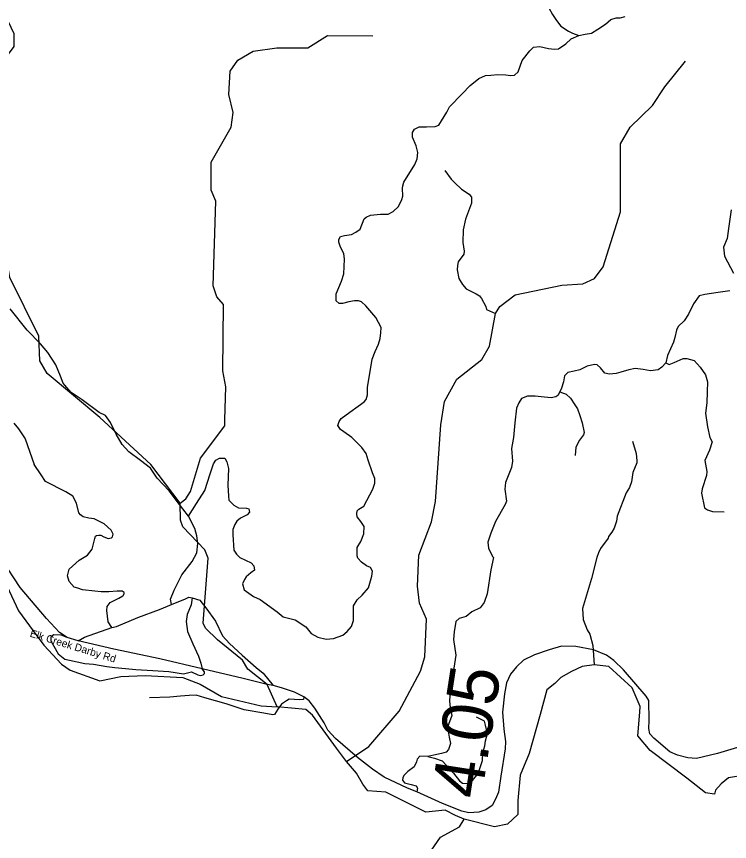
# Model space of a CAD drawing. Extents: x 1248224 to 1454986, y 825081 to 985870.
# Drawn here: x 1267846 to 1274925, y 869355 to 877540 of the extents above; entities that cross this region are included whole.
import ezdxf

# ---------------------------------------------------------------- set-up
doc = ezdxf.new("R2010")
doc.units = 0
for name, color, linetype in [('Exist Hydrographic Creek Single Shore', 7, 'Continuous'), ('Exist Hydrographic Misc Water Feature', 7, 'Continuous'), ('Exist Road Non-System Type 51', 7, 'Continuous'), ('Exist Road Secondary Mileage Hundredths English Label', 7, 'Continuous'), ('Exist Road Secondary Type 51 Attributed', 7, 'Continuous'), ('Exist Road Secondary Type 51 Label', 7, 'Continuous')]:
    doc.layers.add(name, color=color, linetype=linetype)

msp = doc.modelspace()

# ---------------------------------------------------------------- linework, layer by layer
at = {"layer": 'Exist Hydrographic Creek Single Shore'}
for points in [[(1268673.5, 873561.3), (1268150.5, 873998.6), (1268078.5, 874124.8), (1268067.5, 874367.9), (1267781.5, 874951.5), (1267752.4, 875109.6), (1267752.4, 875434.6), (1267704.5, 875543.9), (1267647.5, 875604.1), (1267383.5, 875684.9), (1267276.4, 875772.4), (1267244.4, 875838.8), (1267226.8, 875925.1), (1267210.4, 876317.6), (1267240, 876436.4), (1267291.6, 876529.6), (1267821.4, 877242), (1267824.4, 877366.7), (1267729.4, 877562.2)], [(1269469.6, 872711.6), (1269178.5, 873095), (1268673.5, 873561.3)], [(1270434.3, 870691.9), (1270333.5, 870912.5), (1270142.3, 871063.7), (1270089.7, 871153), (1269842.4, 871355.1), (1269722.6, 871472.2), (1269698.6, 871521.9), (1269748.5, 872164.3), (1269716.5, 872247.1), (1269497.5, 872478), (1269473.6, 872544.1), (1269469.6, 872711.6)], [(1267750.7, 871891.3), (1267865.9, 871642.6), (1268011.9, 871445.9), (1268116.1, 871302.8), (1268291.8, 871115.1), (1268378.6, 871056), (1268673.1, 870948.1), (1268881.6, 870992.8), (1269124.9, 871002), (1269497.2, 870981.2), (1269670, 870915.6), (1269880.3, 870793.3), (1270274.6, 870701), (1270434.3, 870691.9)], [(1275078.6, 870013), (1274915.7, 869985.2), (1274842.3, 869925.6), (1274786.8, 869864), (1274776.7, 869824.2), (1274687.4, 869836.2), (1274502.4, 869983), (1274135.5, 870257.5), (1274013.5, 870404.4), (1274035.9, 870637.3), (1274038.1, 870693.6), (1273957.9, 870879.8), (1273725.8, 871091.5), (1273582.6, 871106.3), (1273461.2, 871089.8), (1273356.6, 871041.6), (1273249.6, 870982.2), (1273189.9, 870922.5), (1273111.4, 870859.3), (1273045.7, 870614.4), (1272935.7, 870226.1), (1272847.7, 870011.2), (1272824.7, 869762.1), (1272822.7, 869623.9), (1272719.7, 869527.5), (1272592.7, 869500.8), (1272292, 869575.7)], [(1271122.3, 870149.4), (1271024, 870280.6), (1270785.7, 870608.5), (1270717.2, 870665.1), (1270434.3, 870691.9)], [(1272292, 869575.7), (1272205.7, 869611.5), (1272101.4, 869665.1), (1271910.8, 869644.3), (1271511.7, 869844), (1271334.6, 869857.6), (1271286.1, 869922.9), (1271220.6, 870033.2), (1271122.3, 870149.4)]]:
    msp.add_lwpolyline(points, dxfattribs=at)
at = {"layer": 'Exist Hydrographic Misc Water Feature'}
for points in [[(1269915.5, 873539.7), (1269923.5, 873864.6), (1269894.5, 874022.8), (1269901.5, 874682.5), (1269836.5, 874759.3), (1269797.5, 874868.3), (1269826.4, 875708.1), (1269779.5, 875817.4), (1269777.4, 876093.2), (1269978.5, 876440.5), (1269998.5, 876587.8), (1269952.5, 876765.9), (1269967.4, 876998.7), (1270044.4, 877105.5), (1270196.5, 877194.4), (1270431.5, 877229.1), (1270739.4, 877229.4), (1270934.4, 877350.3), (1271384.4, 877347.8)], [(1272057.6, 873487), (1272096.6, 873719.2), (1272218.6, 873940.1), (1272464.5, 874135.4), (1272543.6, 874268.5), (1272601.5, 874592.2), (1272644.6, 874663.6), (1272797.5, 874778.6), (1273258.6, 874874.5), (1273467.6, 874886.8), (1273585.6, 874940.2), (1273671.6, 875056.6), (1273843.5, 875601.4), (1273843.5, 876277.7), (1273939.6, 876443.1), (1274161.6, 876655.4), (1274282.5, 876843.4), (1274489.5, 877095.2)], [(1272100.2, 876011.4), (1272162.2, 875925.6), (1272197.3, 875888.8), (1272263.8, 875826.8), (1272340.7, 875776.7), (1272363.9, 875746.8), (1272362.4, 875688.6), (1272304.5, 875529.6), (1272281.8, 875422.6), (1272278.8, 875296.3), (1272290.8, 875212.3), (1272285.9, 875180.4), (1272232.1, 875105.2), (1272223.2, 875069.2), (1272220.1, 875025.8), (1272238.1, 874940.9), (1272272.6, 874880.3), (1272311.6, 874839.3), (1272410.4, 874788.9), (1272441.9, 874767.8), (1272463.4, 874743.6), (1272505.5, 874662.3), (1272512.7, 874634.2), (1272601.5, 874592.2)], [(1269469.6, 872711.6), (1269528.5, 872753.1), (1269572.6, 872827.8), (1269672.6, 873157.3), (1269913.5, 873477.5), (1269915.5, 873539.7)], [(1271122.3, 870149.4), (1271344.7, 870297.3), (1271645.7, 870649.1), (1271855.6, 871045.5), (1271900.7, 871185.7), (1271917.7, 871559.5), (1271846.6, 871718.5), (1271825.6, 871886.4), (1271841.6, 872194.7), (1271966.6, 872527), (1272004.6, 872726.5), (1272057.6, 873487)], [(1273963.3, 873325.9), (1273998.3, 873204.7), (1274004.5, 873132.3), (1274004, 873112.6), (1273965.7, 873017.3), (1273953.4, 872921.6), (1273932, 872866.2), (1273898.7, 872815.2), (1273811, 872583), (1273801.7, 872531.5), (1273780, 872463.8), (1273756.9, 872424.1), (1273723.9, 872381.3), (1273719.6, 872364.9), (1273645, 872263), (1273623.9, 872219.1), (1273606.7, 872171.8), (1273555.6, 871962.8), (1273466.3, 871665), (1273473.5, 871556.6), (1273511.2, 871455.7), (1273538, 871410.8), (1273567.2, 871297.8), (1273582.6, 871106.3)], [(1269134.6, 868250.5), (1269195.6, 868331.4), (1269347.6, 868436.6), (1269870.6, 868659.3), (1270146.6, 868709.5), (1271465.6, 868761.9), (1271585.7, 868864.5), (1271637.7, 868965.2), (1271883.6, 869150.7), (1272056.7, 869396.7), (1272242.7, 869501.3), (1272292, 869575.7)]]:
    msp.add_lwpolyline(points, dxfattribs=at)
at = {"layer": 'Exist Road Non-System Type 51'}
for points in [[(1272800.9, 878070.2), (1272880.6, 877971.6), (1272926.7, 877879.3), (1272995.9, 877810.1), (1273076.5, 877733.2), (1273130.3, 877625.5), (1273168.8, 877560.1), (1273207.2, 877498.6), (1273249.5, 877444.8), (1273326.3, 877394.8), (1273364.7, 877375.6), (1273429.8, 877349.8)], [(1271316.3, 873203.3), (1271273.4, 873263.5), (1271175.8, 873363.3), (1271095.9, 873417.8), (1271063.2, 873443.3), (1271037.8, 873483.3), (1271048.7, 873523.3), (1271070.5, 873552.3), (1271154, 873614.1), (1271237.6, 873672.3), (1271299.3, 873715.9), (1271317.5, 873741.4), (1271332, 873785), (1271332, 873861.3), (1271357.5, 874017.6), (1271375.6, 874141.2), (1271408.3, 874217.5), (1271441, 874290.2), (1271455.5, 874344.8), (1271462.8, 874402.9), (1271466.4, 874453.8), (1271411.9, 874552), (1271313.9, 874668.3), (1271270.3, 874708.3), (1271241.2, 874719.2), (1271201.3, 874719.2), (1271146.8, 874708.3), (1271081.4, 874693.7), (1271048.7, 874693.7), (1271019.6, 874719.2), (1271019.6, 874788.2), (1271074.1, 874915.5), (1271095.8, 874986), (1271103.1, 875131.4), (1271095.8, 875189.5), (1271063.1, 875251.3), (1271044.9, 875302.2), (1271044.9, 875327.7), (1271063.1, 875356.7), (1271103.1, 875367.6), (1271172.1, 875378.6), (1271215.7, 875400.4), (1271259.2, 875429.4), (1271299.2, 875531.2), (1271317.4, 875549.4), (1271361, 875567.6), (1271459, 875578.5), (1271535.3, 875578.5), (1271586.2, 875603.9), (1271637, 875654.8), (1271673.3, 875723.9), (1271680.6, 875756.6), (1271677, 875836.6), (1271680.6, 875858.4), (1271691.5, 875894.7), (1271800.5, 876072.8), (1271825.4, 876128.7), (1271829, 876190.5), (1271814.5, 876255.9), (1271778.2, 876343.2), (1271778.2, 876390.4), (1271796.4, 876423.1), (1271843.6, 876444.9), (1271916.2, 876444.9), (1272003.4, 876448.6), (1272039.7, 876463.1), (1272119.6, 876590.3), (1272145.1, 876644.9), (1272272.2, 876772.1), (1272348.5, 876855.7), (1272435.6, 876924.8), (1272501, 876953.8), (1272555.5, 876957.5), (1272624.5, 876964.7), (1272704.4, 876961.1), (1272751.7, 876953.8), (1272790.5, 876957.2), (1272826.8, 876989.9), (1272866.7, 877102.6), (1272943, 877200.8), (1272979.3, 877237.1), (1273041.1, 877240.7), (1273128.3, 877222.6), (1273186.4, 877215.3), (1273226.3, 877218.9), (1273299, 877269.8), (1273353.5, 877317.1), (1273429.8, 877349.8), (1273491.5, 877364.3), (1273553.3, 877375.2), (1273618.6, 877415.2), (1273694.9, 877462.5), (1273745.8, 877509.7), (1273800.3, 877527.9), (1273840.2, 877527.9), (1273890.4, 877540.9)], [(1274942.9, 875621.3), (1274913.8, 875435.9), (1274902.9, 875337.8), (1274866.6, 875250.5), (1274873.9, 875163.3), (1274964.7, 874992.4)], [(1274928.3, 874819.3), (1274812.1, 874801.1), (1274681.3, 874783), (1274623.2, 874768.4), (1274568.7, 874688.5), (1274517.9, 874586.7), (1274474.3, 874521.2), (1274416.2, 874463.1), (1274398, 874426.7), (1274383.5, 874354), (1274369, 874310.4), (1274310.8, 874175.9), (1274292.7, 874103.2)], [(1268961.4, 873222.2), (1268895.1, 873293.9), (1268835.2, 873396.7), (1268779.5, 873512.4), (1268728.1, 873581), (1268668.2, 873611), (1268496.9, 873735.2), (1268389.9, 873808.1), (1268325.7, 873880.9), (1268308.6, 873902.3), (1268282.9, 873970.9), (1268235.8, 874082.3), (1268158.7, 874206.5), (1268085.9, 874292.2), (1267953.2, 874429.3), (1267782, 874639.2)], [(1274292.7, 874103.2), (1274326.1, 874086.3), (1274377, 874108.1), (1274464.1, 874148.1), (1274500.5, 874148.1), (1274573.1, 874126.3), (1274634.9, 874060.8), (1274685.7, 873984.5), (1274707.5, 873915.4), (1274703.9, 873817.3), (1274700.3, 873708.3), (1274685.7, 873602.8), (1274707.5, 873468.3), (1274729.3, 873362.9), (1274751.1, 873319.3), (1274726.9, 873236.6), (1274679.2, 873133.3), (1274699.1, 873026), (1274695.1, 872986.2), (1274653.4, 872853.1), (1274647.5, 872809.4), (1274675.3, 872666.3), (1274705, 872644.4), (1274756.7, 872628.5), (1274871.8, 872626.6)], [(1274292.7, 874103.2), (1274253.5, 874060.8), (1274217.1, 874035.4), (1274140.9, 874024.5), (1274068.2, 874039), (1273988.3, 874046.3), (1273926.6, 874035.4), (1273846.6, 874010), (1273799.4, 873999.1), (1273734, 873991.8), (1273686.8, 874002.7), (1273643.2, 874053.6), (1273610.5, 874082.7), (1273585.1, 874086.3), (1273512.5, 874071.8), (1273439.8, 874035.4), (1273381.7, 874020.9), (1273320, 874006.3), (1273287.3, 873973.6), (1273276.4, 873915.4), (1273258.2, 873853.7), (1273240, 873817.3)], [(1273240, 873817.3), (1273221.9, 873781), (1273200.1, 873766.4), (1273152.9, 873755.5), (1273054.8, 873766.4), (1272996.7, 873773.7), (1272920.4, 873773.7), (1272858.6, 873748.2), (1272833.2, 873708.3), (1272811.4, 873653.7), (1272793.3, 873508.3), (1272779.9, 873362), (1272759, 873254.7), (1272771, 873126.6), (1272759, 873064), (1272699.5, 872914.9), (1272693.5, 872849.4), (1272711.4, 872730.1), (1272696.5, 872697.3), (1272601.2, 872530.4), (1272556.5, 872414.2), (1272526.8, 872325.8), (1272532.8, 872266.2), (1272571.5, 872182.7), (1272580.4, 872170.8)], [(1273240, 873817.3), (1273301.8, 873791.9), (1273345.4, 873751.9), (1273389, 873686.4), (1273414.4, 873646.5), (1273439.8, 873581), (1273461.6, 873508.3), (1273483.4, 873413.8), (1273476.1, 873388.4), (1273436.2, 873337.5), (1273399.9, 873268.4), (1273392.6, 873184.8)], [(1267820.1, 873505.3), (1267867.2, 873449.6), (1267931.4, 873351.1), (1268021.3, 873094)], [(1269553.9, 872582.4), (1269442.4, 872729.4), (1269362.2, 872832.5), (1269242, 872958.6), (1269176.1, 873058.9), (1269078.8, 873136.2), (1268961.4, 873222.2)], [(1269553.9, 872582.4), (1269634.2, 872706.5), (1269717.2, 872838.3), (1269768.8, 873001.6), (1269800.3, 873101.9), (1269826, 873139.1), (1269860.4, 873156.3), (1269914.8, 873156.3), (1269934.8, 873121.9), (1269952, 873056), (1269943.4, 872889.8), (1269952, 872781), (1269954.9, 872740.9), (1270003.5, 872692.2), (1270049.3, 872666.4), (1270129.5, 872660.6), (1270152.4, 872654.9), (1270158.1, 872620.5), (1270135.2, 872594.7), (1270069.4, 872563.2), (1270035, 872531.7), (1270012.1, 872500.2), (1269994.9, 872448.6), (1269994.9, 872397.1), (1270003.1, 872244), (1270028.9, 872203.9), (1270063.2, 872172.4), (1270174.9, 872117.9), (1270200.7, 872089.3), (1270209.2, 872046.3), (1270172, 872020.5), (1270126.2, 871980.4), (1270109, 871954.6), (1270089, 871911.7), (1270106.2, 871851.5), (1270197.8, 871785.6), (1270266.5, 871754.1), (1270432.6, 871633.7), (1270492.7, 871582.2), (1270612.9, 871553.5), (1270718, 871482.9), (1270772.4, 871419.9), (1270838.3, 871382.7), (1270921.3, 871362.6), (1270992.9, 871368.3), (1271084.5, 871402.7), (1271130.3, 871437.1), (1271170.4, 871488.7), (1271190.4, 871546), (1271190.4, 871692.1), (1271227.6, 871752.3), (1271276.3, 871798.1), (1271339.3, 871872.6), (1271373.7, 871987.2), (1271379.4, 872035.9), (1271362.2, 872073.1), (1271322.1, 872090.3), (1271270.6, 872127.6), (1271233.4, 872164.8), (1271227.6, 872187.7), (1271227.6, 872270.8), (1271264.9, 872331), (1271293.5, 872408.4), (1271296.3, 872478.5), (1271264.8, 872530.1), (1271227.5, 872575.9), (1271224.7, 872604.5), (1271227.5, 872636.1), (1271244.7, 872650.4), (1271293.4, 872681.9), (1271385, 872850.9), (1271402.2, 872911.1), (1271405, 872956.9), (1271379.3, 873011.4), (1271336.3, 873137.4), (1271316.3, 873203.3)], [(1268792.7, 871477.7), (1268756.9, 871534.1), (1268742.3, 871648), (1268745.2, 871686), (1268777.3, 871726.8), (1268815.2, 871747.3), (1268861.9, 871767.7), (1268902.8, 871791.1), (1268908.6, 871799.8), (1268914.4, 871814.4), (1268914.4, 871826.1), (1268894, 871837.8), (1268844.4, 871837.8), (1268762.7, 871831.9), (1268686.9, 871831.9), (1268622.7, 871837.8), (1268500.1, 871852.4), (1268456.4, 871867), (1268418.4, 871878.7), (1268368.8, 871934.1), (1268351.3, 871989.6), (1268368.8, 872056.8), (1268468, 872144.4), (1268549.7, 872196.9), (1268596.4, 872255.3), (1268622.7, 872360.4), (1268631.4, 872383.8), (1268640.2, 872389.6), (1268663.5, 872395.5), (1268683.9, 872392.5), (1268713.1, 872377.9), (1268756.9, 872360.4), (1268789, 872366.3), (1268800.7, 872377.9), (1268806.5, 872404.2), (1268786.1, 872445.1), (1268716, 872506.4), (1268616.8, 872556.1), (1268564.3, 872561.9), (1268508.9, 872576.5), (1268482.6, 872596.9), (1268465.1, 872614.5), (1268441.8, 872710.8), (1268404.3, 872779.6), (1268337.2, 872823.4), (1268132.9, 872925.6), (1268092.1, 872992.7), (1268021.3, 873094)], [(1269385.3, 871706.9), (1269376.4, 871760.2), (1269410.8, 871849), (1269488.1, 872000.8), (1269591.1, 872132.6), (1269636.9, 872218.6), (1269645.5, 872310.3), (1269636.9, 872387.6), (1269616.9, 872459.2), (1269553.9, 872582.4)], [(1272580.4, 872170.8), (1272556.6, 872051.6), (1272517.9, 871813.1), (1272488.1, 871726.7), (1272449.4, 871673), (1272366, 871634.3), (1272309.4, 871586.6), (1272240.9, 871565.7), (1272208.1, 871535.9), (1272190.2, 871434.6), (1272184.3, 871360.1), (1272208.5, 871203.7), (1272187.6, 871075.6), (1272190.6, 871021.9), (1272175.7, 870926.5), (1272151.9, 870846), (1272145.9, 870750.7), (1272151.9, 870682.1), (1272166.8, 870604.6), (1272125.1, 870488.4), (1272140, 870391), (1272154.9, 870328.4), (1272134, 870268.7), (1272110.2, 870241.9), (1272065.5, 870227), (1271988.1, 870212.1), (1271928.5, 870197.2), (1271851.1, 870200.2), (1271824.3, 870170.4), (1271818.3, 870146.5), (1271794.5, 870095.9), (1271731.9, 870048.2), (1271690.2, 870009.4), (1271681.3, 869985.6), (1271678.3, 869961.7), (1271699.2, 869937.9), (1271764.7, 869920), (1271815.3, 869908.1), (1271827.3, 869884.2), (1271821.3, 869848.5)], [(1269385.3, 871706.9), (1269522.5, 871763.2), (1269556.9, 871777.6), (1269591.2, 871771.8)], [(1269591.2, 871771.8), (1269579.7, 871704.2), (1269539.7, 871606.8), (1269531.1, 871538), (1269542.5, 871437.7), (1269596.9, 871317.4), (1269654.2, 871194.2), (1269677.1, 871122.6), (1269688.9, 871068.7)], [(1269591.2, 871771.8), (1269665.7, 871748.9), (1269725.8, 871671.5), (1269820.3, 871539.8), (1269891.8, 871393.6), (1269960.5, 871319.1), (1270086.5, 871201.7), (1270226.8, 871081.3), (1270295, 871025.6), (1270393.1, 870901.8)], [(1268457.1, 871346), (1268520.7, 871380.3), (1268792.7, 871477.7), (1268838.5, 871489.1), (1269050.4, 871578), (1269265.1, 871655.3), (1269385.3, 871706.9)], [(1268347.6, 871378.5), (1268288.5, 871400.5), (1268214.1, 871406.2), (1268185.5, 871383.3), (1268188.3, 871346.1), (1268259.9, 871217.1), (1268325.8, 871162.7), (1268371.6, 871154.1), (1268523.3, 871119.7), (1268612.1, 871114), (1268743.8, 871091.1), (1268821.1, 871082.5), (1268929.8, 871071), (1269030.1, 871059.5), (1269199, 871051), (1269359.3, 871042.4), (1269505.3, 871019.4), (1269582.6, 871036.6), (1269645.6, 871008), (1269671.4, 871002.2), (1269700, 871008), (1269711.4, 871022.3), (1269711.4, 871039.5), (1269688.9, 871068.7)], [(1270698.5, 870790.7), (1270695.9, 870762.1), (1270658.6, 870759.2), (1270552.7, 870767.8), (1270526.9, 870750.6), (1270475.4, 870716.2), (1270441.1, 870667.5), (1270406.7, 870615.9), (1270392.4, 870610.2), (1270300.8, 870627.4), (1270106.1, 870661.8), (1269928.6, 870721.9), (1269716.7, 870779.2), (1269630.8, 870805), (1269559.3, 870802.2), (1269473.4, 870796.4), (1269367.4, 870787.8), (1269167, 870779.2)], [(1271928.5, 870197.2), (1271995.4, 870182.7), (1272071.2, 870153.5), (1272185, 870033.8), (1272243.4, 869955), (1272275.5, 869934.5), (1272310.5, 869931.6), (1272342.6, 869934.5), (1272374.7, 869960.8), (1272430.1, 870028), (1272471, 870159.4), (1272476.8, 870238.2), (1272494.3, 870302.4), (1272503.1, 870352.1), (1272520.6, 870425.1), (1272503.1, 870509.7), (1272491.4, 870547.7), (1272447.6, 870571), (1272412.6, 870588.6)]]:
    msp.add_lwpolyline(points, dxfattribs=at)
at = {"layer": 'Exist Road Secondary Type 51 Attributed'}
for points in [[(1270333.5, 870912.5), (1270096.6, 870971.2), (1269688.9, 871068.7), (1269270.4, 871165.3), (1268812, 871262.8), (1268457.1, 871346), (1268347.6, 871378.5), (1268274.5, 871427.2), (1268145.2, 871566.4), (1267881.5, 871874.9), (1267699.4, 872151.6)], [(1275038.3, 870298.5), (1274805, 870227.5), (1274598.2, 870178.7), (1274511, 870184.8), (1274407.5, 870211.2), (1274330.9, 870245.1), (1274172.7, 870381.1), (1274132.2, 870423.8), (1274124, 870476.5), (1274126.1, 870555.2), (1274124.1, 870754.2), (1274097.7, 870796.8), (1273872.6, 871056.6), (1273777.2, 871152), (1273704.2, 871204.8), (1273575.7, 871257.5), (1273399.2, 871290), (1273257.2, 871292), (1273135.5, 871257.5), (1272987.5, 871206.7), (1272880, 871154), (1272809, 871089), (1272750.2, 871013.9), (1272709.7, 870927.7), (1272689.4, 870818.1), (1272671.1, 870639.4), (1272685.3, 870468.9), (1272699.5, 870347.1), (1272697.5, 870274.1), (1272655.8, 870003.4), (1272631.5, 869845.1), (1272603.1, 869774.1), (1272568.6, 869711.1), (1272505.7, 869668.5), (1272434.7, 869646.2), (1272337.4, 869640.1), (1272268.4, 869656.3), (1272075.7, 869731.4), (1271821.3, 869848.5), (1271727.9, 869884.4), (1271496.6, 869992), (1271379, 870073.2), (1271233, 870188.9), (1271011.9, 870377.6), (1270936.8, 870458.8), (1270901.4, 870530.8), (1270808.1, 870677), (1270751.3, 870750.1), (1270698.5, 870790.7), (1270605.2, 870835.3), (1270477.5, 870877.9), (1270393.1, 870901.8), (1270333.5, 870912.5)]]:
    msp.add_lwpolyline(points, dxfattribs=at)

# ---------------------------------------------------------------- texts
at = {"layer": 'Exist Road Secondary Mileage Hundredths English Label'}
msp.add_text('4.05', height=500, rotation=81.23718, dxfattribs=at).set_placement((1272459.4, 869765.3))
at = {"layer": 'Exist Road Secondary Type 51 Label'}
msp.add_text('Elk Creek Darby Rd', height=75, rotation=342.92, dxfattribs=at).set_placement((1267973.1, 871388.5))

doc.saveas('drawing.dxf')
